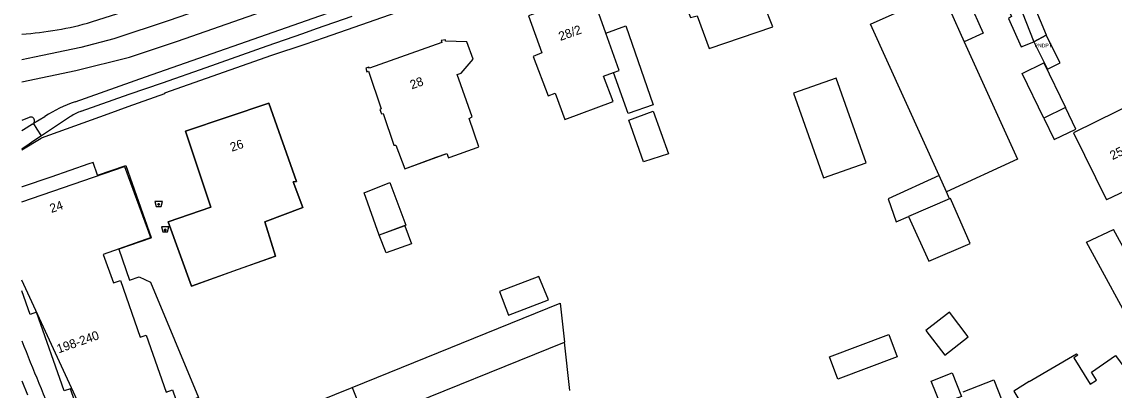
# Model space of a CAD drawing. Extents: x 194485 to 197793, y 468269 to 470822.
# Drawn here: x 194485.4 to 194632.2, y 469925.9 to 469975.4 of the extents above; entities that cross this region are included whole.
import ezdxf

# ---------------------------------------------------------------- set-up
doc = ezdxf.new("R2010")
doc.units = 0
for name, color, linetype in [('BAG plantopografie panden grensvlak pand', 7, 'Continuous'), ('BAG plantopografie panden kenmerkpunt', 7, 'Continuous'), ('BGT grensvlak gebouwinstallatie plus 1', 7, 'Continuous'), ('BGT grensvlak onbegroeid terreindeel', 7, 'Continuous'), ('BGT grensvlak pand min 1', 7, 'Continuous'), ('BGT grensvlak pand op maaiveld', 7, 'Continuous'), ('BGT grensvlak pand op maaiveld LR', 7, 'Continuous'), ('BGT grensvlak wegdeel', 7, 'Continuous'), ('BGT puntobject bak container', 7, 'Continuous'), ('BGT tekst huisnummerreeks', 7, 'Continuous'), ('BGT tekst huisnummerreeks min 1', 7, 'Continuous'), ('GEM grensvlak beperking object', 7, 'Continuous')]:
    doc.layers.add(name, color=color, linetype=linetype)

msp = doc.modelspace()

# ---------------------------------------------------------------- linework, layer by layer
at = {"layer": 'BAG plantopografie panden grensvlak pand'}
for p, q in [((194621.39, 469972.74), (194623.26, 469969.05)), ((194623.26, 469969.05), (194624.95, 469969.91))]:
    msp.add_line(p, q, dxfattribs=at)
msp.add_lwpolyline([(194624.95, 469969.91), (194623.08, 469973.6), (194621.39, 469972.74)], dxfattribs=at)
at = {"layer": 'BGT grensvlak gebouwinstallatie plus 1'}
for p, q in [((194612.67, 469978.18), (194614.61, 469973.89)), ((194563.9, 469973.89), (194566.58, 469974.88)), ((194566.58, 469974.88), (194570.26, 469964.26)), ((194614.61, 469973.89), (194612.05, 469972.72)), ((194619.84, 469968.48), (194622.76, 469969.89)), ((194622.76, 469969.89), (194625.65, 469963.89)), ((194566.91, 469963.09), (194564.9, 469968.6)), ((194622.74, 469962.48), (194619.84, 469968.48)), ((194570.26, 469964.26), (194566.91, 469963.09)), ((194608.67, 469954.77), (194601.81, 469951.65)), ((194610.07, 469951.64), (194609.67, 469952.56)), ((194601.81, 469951.65), (194602.89, 469948.54)), ((194602.89, 469948.54), (194604.58, 469949.28)), ((194536.88, 469948.02), (194537.78, 469945.58)), ((194534.37, 469944.38), (194533.45, 469946.77)), ((194537.78, 469945.58), (194534.37, 469944.38)), ((194611.9, 469925.73), (194616.04, 469927.34)), ((194616.04, 469927.34), (194617.11, 469924.58))]:
    msp.add_line(p, q, dxfattribs=at)
msp.add_lwpolyline([(194593.93, 469930.43), (194601.92, 469933.43), (194603.05, 469930.41), (194595.06, 469927.41), (194593.93, 469930.43)], dxfattribs=at)
at = {"layer": 'BGT grensvlak onbegroeid terreindeel'}
msp.add_line((194525.15, 469924.42), (194529.79, 469926.3), dxfattribs=at)
at = {"layer": 'BGT grensvlak pand min 1'}
for points in [[(194485.41, 469951.24), (194499.22, 469955.98), (194502.74, 469946.35), (194498.43, 469944.89), (194499.89, 469940.71), (194501.16, 469941.17), (194502.69, 469940.44), (194509.16, 469924.96)], [(194509.16, 469924.96), (194494.98, 469919.93), (194485.41, 469940.71)]]:
    msp.add_lwpolyline(points, dxfattribs=at)
at = {"layer": 'BGT grensvlak pand op maaiveld'}
for p, q in [((194610.11, 469977.01), (194612.05, 469972.72)), ((194612.05, 469972.72), (194619.19, 469956.95)), ((194621.39, 469972.74), (194623.08, 469973.6)), ((194625.65, 469963.89), (194622.74, 469962.48)), ((194627.04, 469961.01), (194625.65, 469963.89)), ((194622.74, 469962.48), (194624.12, 469959.61)), ((194624.12, 469959.61), (194627.04, 469961.01)), ((194541.07, 469957.21), (194542.52, 469957.74)), ((194542.98, 469957.21), (194546.62, 469958.53)), ((194619.19, 469956.95), (194609.67, 469952.56)), ((194641.36, 469956.42), (194631.17, 469951.48)), ((194609.67, 469952.56), (194608.67, 469954.77)), ((194610.07, 469951.64), (194604.58, 469949.28)), ((194604.58, 469949.28), (194607.29, 469943.25)), ((194536.88, 469948.02), (194533.45, 469946.77)), ((194537.02, 469948.08), (194536.88, 469948.02))]:
    msp.add_line(p, q, dxfattribs=at)
for points in [[(194586.32, 469974.75), (194585.14, 469977.8), (194585.33, 469978.01), (194584.3, 469980.72), (194585.14, 469981.07), (194584.15, 469983.66), (194583.35, 469983.47), (194581.76, 469988.02), (194577.31, 469986.7), (194576.8, 469986.94), (194576.19, 469987.07), (194574.47, 469986.35), (194574.28, 469985.92), (194573.83, 469985.41), (194572.95, 469985.12), (194575.18, 469978.96), (194574.29, 469978.52), (194575.27, 469975.97), (194576.18, 469976.23), (194577.79, 469971.82), (194586.32, 469974.75)], [(194563.9, 469973.89), (194562.02, 469979.21), (194557.32, 469977.49), (194556.65, 469978.06), (194554.67, 469977.31), (194554.47, 469976.57), (194553.5, 469976.21), (194555.29, 469971.26), (194554.12, 469970.77), (194556.13, 469965.48), (194557.06, 469965.84), (194558.37, 469962.3), (194564.86, 469964.69)], [(194608.67, 469954.77), (194599.44, 469975.09), (194609.02, 469979.4), (194610.11, 469977.01)], [(194617.08, 469978.95), (194618.42, 469976.13), (194617.98, 469975.85), (194619.69, 469972.03), (194621.39, 469972.74)], [(194623.08, 469973.6), (194623.11, 469973.61), (194621.49, 469977.47)], [(194564.9, 469968.6), (194565.68, 469968.88), (194563.9, 469973.89)], [(194546.62, 469958.53), (194546.83, 469958.63), (194545.52, 469962.41), (194545.94, 469962.63), (194543.91, 469968.34), (194544.44, 469968.52), (194546.05, 469970.38), (194545.19, 469972.73), (194542.35, 469972.79), (194542.33, 469973.01), (194541.76, 469972.91), (194541.85, 469972.65), (194532.14, 469969.18), (194532.05, 469969.3), (194531.64, 469969.18), (194531.79, 469968.71), (194532.01, 469968.8), (194533.7, 469963.7), (194533.5, 469963.61), (194533.74, 469963.05), (194533.96, 469963.11), (194535.4, 469958.84), (194535.66, 469958.85), (194536.89, 469955.67), (194541.07, 469957.21)], [(194564.86, 469964.69), (194563.57, 469968.13), (194564.9, 469968.6)], [(194589.13, 469965.83), (194593.16, 469954.46), (194598.88, 469956.49), (194594.84, 469967.86), (194589.13, 469965.83)], [(194518.93, 469945.81), (194518.06, 469948.56), (194523.16, 469950.49), (194521.88, 469953.93), (194522.34, 469953.98), (194518.6, 469964.48), (194507.42, 469960.71), (194510.83, 469950.5), (194505.07, 469948.56), (194508.19, 469939.92), (194514.41, 469942.12)], [(194635.58, 469964.82), (194626.72, 469960.51), (194631.17, 469951.48)], [(194572.33, 469957.68), (194568.96, 469956.62), (194566.99, 469962.18), (194570.27, 469963.39), (194572.33, 469957.68)], [(194542.52, 469957.74), (194542.73, 469957.15), (194542.98, 469957.21)], [(194495.6, 469954.82), (194495, 469956.51), (194494.43, 469956.32), (194489.29, 469954.56), (194485.45, 469953.24), (194485.41, 469953.23)], [(194495.6, 469954.82), (194499.38, 469956.11), (194502.77, 469946.42), (194496.36, 469944.14), (194497.71, 469940.34), (194498.69, 469940.67), (194501.3, 469933.05), (194502.14, 469933.34), (194504.81, 469925.68), (194505.65, 469925.97), (194506.89, 469922.37)], [(194533.45, 469946.77), (194531.4, 469952.45), (194534.85, 469953.83), (194537.02, 469948.08)], [(194607.29, 469943.25), (194612.85, 469945.64), (194610.19, 469951.69), (194610.07, 469951.64)], [(194514.41, 469942.12), (194519.52, 469943.93), (194518.93, 469945.81)], [(194556.2, 469938.08), (194554.88, 469941.18), (194549.62, 469939.2), (194550.79, 469936), (194556.2, 469938.08)], [(194495.67, 469918.09), (194494.43, 469921.69), (194493.58, 469921.4), (194491.95, 469926.13), (194491.1, 469925.84), (194487.38, 469936.39), (194486.55, 469936.1), (194485.41, 469939.29)], [(194612.6, 469933.11), (194610.07, 469936.4), (194606.89, 469933.96)], [(194606.89, 469933.96), (194609.45, 469930.63), (194612.6, 469933.11)], [(194620.8, 469927.08), (194627.12, 469930.8), (194627.3, 469930.65), (194626.78, 469930.29), (194628.96, 469926.74), (194629.83, 469927.27), (194629.15, 469928.33), (194632.39, 469930.61), (194639.4, 469921.07), (194632.19, 469915.89)], [(194607.59, 469927.15), (194610.42, 469928.27), (194611.68, 469925.06), (194608.87, 469924.03), (194607.59, 469927.15)], [(194620.8, 469927.08), (194618.7, 469925.82), (194622.05, 469920.24), (194624.07, 469921.64)]]:
    msp.add_lwpolyline(points, dxfattribs=at)
at = {"layer": 'BGT grensvlak pand op maaiveld LR'}
msp.add_line((194619.82, 469976.7), (194621.39, 469972.74), dxfattribs=at)
at = {"layer": 'BGT grensvlak wegdeel'}
for p, q in [((194486.4, 469962.55), (194485.41, 469962.15)), ((194486.99, 469961.78), (194488.49, 469962.7)), ((194496.97, 469962.99), (194487.99, 469959.79)), ((194491.96, 469962.69), (194488.03, 469960.1)), ((194485.41, 469958.22), (194487.99, 469959.79)), ((194628.5, 469945.8), (194632.11, 469947.53)), ((194643.72, 469926.14), (194632.11, 469947.53)), ((194641.71, 469921.47), (194628.5, 469945.8)), ((194529.79, 469926.3), (194557.77, 469937.61)), ((194557.77, 469937.61), (194558.34, 469932.4)), ((194531.69, 469921.63), (194558.34, 469932.4)), ((194559.04, 469925.89), (194558.34, 469932.4)), ((194485.41, 469927.2), (194486.18, 469925.3)), ((194529.79, 469926.3), (194531.69, 469921.63))]:
    msp.add_line(p, q, dxfattribs=at)
for points in [[(194494.79, 469975.4), (194498.3, 469976.51), (194505.94, 469979.12), (194526.94, 469986.45), (194559.54, 469997.72), (194590.24, 470008.37), (194612.94, 470016.28), (194621.79, 470019.34)], [(194622.85, 470016.43), (194604.9, 470010.16), (194572.84, 469999), (194539.16, 469987.37), (194505.23, 469975.58), (194497.77, 469973.13), (194493.34, 469971.97), (194487.09, 469970.64), (194485.41, 469970.29)], [(194485.41, 469967.35), (194492.68, 469968.89), (194499.88, 469970.66), (194506.35, 469972.83), (194540.33, 469984.74), (194605.85, 470007.61), (194623.78, 470013.87)], [(194492.56, 469964.67), (194502.02, 469968.02), (194524.56, 469975.91), (194552.08, 469985.53), (194579.25, 469995), (194607.98, 470005.05), (194624.85, 470010.91)], [(194625.88, 470008.09), (194610.64, 470002.73), (194603.26, 470000.18), (194597.27, 469998.08), (194579.94, 469992.04), (194576.68, 469990.94), (194570.83, 469988.89), (194551.94, 469982.32), (194544.94, 469979.85), (194540.43, 469978.28), (194530.04, 469974.66), (194526.02, 469973.24), (194523.44, 469972.38), (194518.98, 469970.87), (194504.57, 469965.83), (194504.57, 469965.74), (194499.65, 469964), (194496.96, 469963.01), (194496.97, 469962.99)], [(194493.37, 469963.4), (194499.83, 469965.67), (194504.31, 469967.22), (194510.2, 469969.29), (194518.37, 469972.18), (194523.19, 469973.84), (194525.01, 469974.5), (194529.8, 469976.16)], [(194486.83, 469961.64), (194485.62, 469960.92), (194485.41, 469960.78)], [(194488.03, 469960.1), (194487.47, 469961.01), (194486.99, 469961.78)]]:
    msp.add_lwpolyline(points, dxfattribs=at)
for centre, radius, start, end in [((194482.93, 470015.98), 42.28, 273.3651, 286.2916), ((194498.83, 469946.49), 19.23, 109.0319, 122.5209), ((194486.63, 469962.14), 0.47, 21.7494, 119.2266), ((194486.52, 469962.13), 0.579, 323.3099, 19.053), ((194495.73, 469957), 6.82, 110.2278, 123.5497), ((194486.52, 469962.13), 0.579, 302.7614, 323.3158), ((194533.94, 469889.46), 84.24, 123.0212, 125.1747), ((194740.29, 470031.3), 273.33, 201.1761, 203.7514)]:
    msp.add_arc(centre, radius, start, end, dxfattribs=at)
at = {"layer": 'BGT puntobject bak container'}
for points in [[(194504.13, 469950.61), (194504.3, 469951.28), (194503.3, 469951.28), (194503.48, 469950.61)], [(194505, 469947.18), (194505.17, 469947.85), (194504.17, 469947.85), (194504.35, 469947.18)]]:
    msp.add_lwpolyline(points, close=True, dxfattribs=at)
for centre in [(194503.8, 469950.88), (194504.67, 469947.45)]:
    msp.add_circle(centre, 0.1, dxfattribs=at)
for centre, start, end in [((194503.8, 469950.88), 0, 180), ((194503.8, 469950.88), 180, 0), ((194504.67, 469947.45), 0, 180), ((194504.67, 469947.45), 180, 0)]:
    msp.add_arc(centre, 0.1, start, end, dxfattribs=at)
at = {"layer": 'GEM grensvlak beperking object'}
for points in [[(194531.64, 469969.18), (194531.79, 469968.71), (194532.01, 469968.8), (194533.7, 469963.7), (194533.5, 469963.61), (194533.74, 469963.05), (194533.96, 469963.11), (194535.4, 469958.84), (194535.66, 469958.85), (194536.89, 469955.67), (194542.52, 469957.74), (194542.73, 469957.15), (194542.98, 469957.21), (194546.62, 469958.53), (194546.83, 469958.63), (194545.52, 469962.41), (194545.94, 469962.63), (194543.91, 469968.34), (194544.44, 469968.52), (194546.05, 469970.38), (194545.19, 469972.73), (194542.35, 469972.79), (194542.33, 469973.01), (194541.76, 469972.91), (194541.85, 469972.65), (194532.14, 469969.18), (194532.05, 469969.3), (194531.64, 469969.18)], [(194505.07, 469948.56), (194510.83, 469950.5), (194507.42, 469960.71), (194518.6, 469964.48), (194522.34, 469953.98), (194521.88, 469953.93), (194523.16, 469950.49), (194518.06, 469948.56), (194519.52, 469943.93), (194508.19, 469939.92), (194505.07, 469948.56)], [(194531.4, 469952.45), (194534.85, 469953.83), (194537.02, 469948.08), (194533.45, 469946.77), (194531.4, 469952.45)]]:
    msp.add_lwpolyline(points, dxfattribs=at)

# ---------------------------------------------------------------- texts
at = {"layer": 'BAG plantopografie panden kenmerkpunt'}
msp.add_text('PNDPT', height=0.5, dxfattribs=at).set_placement((194621.5, 469971.97))
at = {"layer": 'BGT tekst huisnummerreeks'}
for s, rotation, p in [('28/2', 19.4, (194557.79, 469972.84)), ('28', 19.7, (194537.82, 469966.33)), ('26', 18.6, (194513.63, 469957.95)), ('25', 26.2, (194631.99, 469956.83)), ('198-240', 19.4, (194490.35, 469930.87))]:
    msp.add_text(s, height=1.2, rotation=rotation, dxfattribs=at).set_placement(p)
at = {"layer": 'BGT tekst huisnummerreeks min 1'}
msp.add_text('24', height=1.2, rotation=18.9, dxfattribs=at).set_placement((194489.39, 469949.72))

doc.saveas('drawing.dxf')
